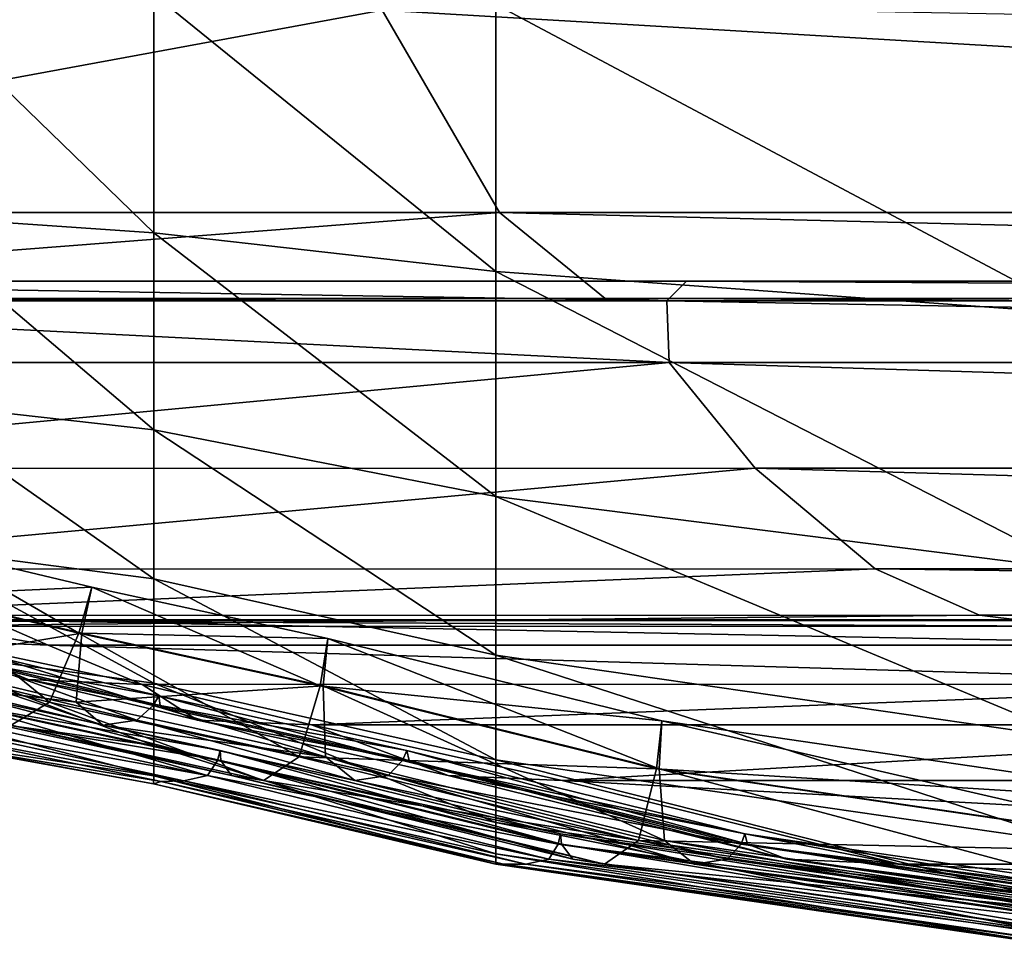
# Model space of a CAD drawing. Header units: millimetres. Extents: x 2387 to 13955, y -4964 to 364.
# Tile 546 of 656: x 7004 to 7012, y -3436 to -3428. Entities that reach past the tile are written whole.
import ezdxf

# ---------------------------------------------------------------- set-up
doc = ezdxf.new("R2010")
doc.units = ezdxf.units.MM
doc.header["$MEASUREMENT"] = 0
doc.layers.add('Predefinito', color=7, linetype='Continuous', true_color=0x000000)

msp = doc.modelspace()

# ---------------------------------------------------------------- linework, layer by layer
at = {"layer": 'Predefinito'}
for points in [[(7004.9388, -3429.6967, 13.9965), (7002.7643, -3429.5469, 14.0668), (7002.7643, -3427.5836, 13.1794)], [(7002.7643, -3427.5836, 13.1794), (7004.9388, -3427.6399, 13.0987), (7004.9388, -3429.6967, 13.9965)], [(7007.8879, -3430.0277, 13.973), (7004.9388, -3429.6967, 13.9965), (7004.9388, -3427.6399, 13.0987)], [(7004.9388, -3427.6399, 13.0987), (7007.8879, -3427.7288, 13.0718), (7007.8879, -3430.0277, 13.973)], [(7006.9079, -3427.7756, 485.8488), (6996.428, -3427.7764, 440.6518), (6997.4377, -3429.5208, 440.6519)], [(6997.4377, -3429.5208, 440.6519), (7007.9178, -3429.5197, 485.8488), (7006.9079, -3427.7756, 485.8488)], [(7036.7383, -3429.5193, 608.0784), (7035.7287, -3427.7752, 608.0784), (7006.9079, -3427.7756, 485.8488)], [(7006.9079, -3427.7756, 485.8488), (7007.9178, -3429.5197, 485.8488), (7036.7383, -3429.5193, 608.0784)], [(7012.8924, -3430.3897, 13.973), (7007.8879, -3430.0277, 13.973), (7007.8879, -3427.7288, 13.0718)], [(7007.8879, -3427.7288, 13.0718), (7012.8924, -3427.8193, 13.0718), (7012.8924, -3430.3897, 13.973)], [(7007.9178, -3429.5197, 485.8488), (6997.4377, -3429.5208, 440.6519), (6998.3489, -3430.2621, 440.6359)], [(6998.3489, -3430.2621, 440.6359), (7008.8288, -3430.2609, 485.831), (7007.9178, -3429.5197, 485.8488)], [(7002.7643, -3429.5469, 14.0668), (7004.9388, -3429.6967, 13.9965), (7004.9388, -3431.3931, 15.2543)], [(7004.9388, -3431.3931, 15.2543), (7002.7643, -3431.1499, 15.3132), (7002.7643, -3429.5469, 14.0668)], [(7037.6493, -3430.2606, 608.0601), (7036.7383, -3429.5193, 608.0784), (7007.9178, -3429.5197, 485.8488)], [(7007.9178, -3429.5197, 485.8488), (7008.8288, -3430.2609, 485.831), (7037.6493, -3430.2606, 608.0601)], [(7004.9388, -3429.6967, 13.9965), (7007.8879, -3430.0277, 13.973), (7007.8879, -3431.9661, 15.2347)], [(7007.8879, -3431.9661, 15.2347), (7004.9388, -3431.3931, 15.2543), (7004.9388, -3429.6967, 13.9965)], [(7007.8879, -3430.0277, 13.973), (7012.8924, -3430.3897, 13.973), (7012.8924, -3432.5995, 15.2347)], [(7012.8924, -3432.5995, 15.2347), (7007.8879, -3431.9661, 15.2347), (7007.8879, -3430.0277, 13.973)], [(7009.3589, -3430.2816, 485.7778), (6998.8796, -3430.2824, 440.588), (6999.0498, -3430.1123, 440.556)], [(6999.0498, -3430.1123, 440.556), (6998.8796, -3430.2824, 440.588), (7009.3589, -3430.2816, 485.7778)], [(6999.0498, -3430.1123, 440.556), (7009.5288, -3430.1118, 485.7422), (7009.3589, -3430.2816, 485.7778)], [(7009.3589, -3430.2816, 485.7778), (7009.5288, -3430.1118, 485.7422), (6999.0498, -3430.1123, 440.556)], [(7038.3491, -3430.1116, 607.9684), (7038.1794, -3430.2814, 608.0051), (7009.3589, -3430.2816, 485.7778)], [(7009.3589, -3430.2816, 485.7778), (7009.5288, -3430.1118, 485.7422), (7038.3491, -3430.1116, 607.9684)], [(7009.5288, -3430.1118, 485.7422), (7009.3589, -3430.2816, 485.7778), (7038.1794, -3430.2813, 608.0051)], [(7038.1794, -3430.2813, 608.0051), (7038.3491, -3430.1116, 607.9684), (7009.5288, -3430.1118, 485.7422)], [(7008.8288, -3430.2609, 485.831), (6998.3489, -3430.2621, 440.6359), (6998.8796, -3430.2824, 440.588)], [(6998.8796, -3430.2824, 440.588), (7009.3589, -3430.2816, 485.7778), (7008.8288, -3430.2609, 485.831)], [(7038.1794, -3430.2814, 608.0051), (7037.6493, -3430.2606, 608.0601), (7008.8288, -3430.2609, 485.831)], [(7008.8288, -3430.2609, 485.831), (7009.3589, -3430.2816, 485.7778), (7038.1794, -3430.2814, 608.0051)], [(7009.3796, -3430.8118, 485.8311), (7009.3589, -3430.2816, 485.7778), (6998.8796, -3430.2824, 440.588)], [(6998.8796, -3430.2824, 440.588), (6998.8997, -3430.8131, 440.6361), (7009.3796, -3430.8118, 485.8311)], [(7038.2001, -3430.8113, 608.0601), (7038.1794, -3430.2813, 608.0051), (7009.3589, -3430.2816, 485.7778)], [(7009.3589, -3430.2816, 485.7778), (7009.3796, -3430.8118, 485.8311), (7038.2001, -3430.8113, 608.0601)], [(7009.3796, -3430.8118, 485.8311), (6998.8997, -3430.8131, 440.6361), (6999.6408, -3431.7245, 440.6527)], [(6999.6408, -3431.7245, 440.6527), (7010.1208, -3431.7228, 485.849), (7009.3796, -3430.8118, 485.8311)], [(7038.9414, -3431.7223, 608.0784), (7038.2001, -3430.8113, 608.0601), (7009.3796, -3430.8118, 485.8311)], [(7009.3796, -3430.8118, 485.8311), (7010.1208, -3431.7228, 485.849), (7038.9414, -3431.7223, 608.0784)], [(7004.9388, -3432.6774, 16.8717), (7002.7643, -3432.3963, 16.9161), (7002.7643, -3431.1499, 15.3132)], [(7002.7643, -3431.1499, 15.3132), (7004.9388, -3431.3931, 15.2543), (7004.9388, -3432.6774, 16.8717)], [(7007.8879, -3433.3332, 16.8569), (7004.9388, -3432.6774, 16.8717), (7004.9388, -3431.3931, 15.2543)], [(7004.9388, -3431.3931, 15.2543), (7007.8879, -3431.9661, 15.2347), (7007.8879, -3433.3332, 16.8569)], [(7010.1208, -3431.7228, 485.849), (6999.6408, -3431.7245, 440.6527), (7000.6753, -3432.5925, 440.6534)], [(7000.6753, -3432.5925, 440.6534), (7011.1546, -3432.5906, 485.8492), (7010.1208, -3431.7228, 485.849)], [(7039.975, -3432.5899, 608.0784), (7038.9414, -3431.7223, 608.0784), (7010.1208, -3431.7228, 485.849)], [(7010.1208, -3431.7228, 485.849), (7011.1546, -3432.5906, 485.8492), (7039.975, -3432.5899, 608.0784)], [(7012.8924, -3434.0571, 16.8569), (7007.8879, -3433.3332, 16.8569), (7007.8879, -3431.9661, 15.2347)], [(7007.8879, -3431.9661, 15.2347), (7012.8924, -3432.5995, 15.2347), (7012.8924, -3434.0571, 16.8569)], [(7002.7643, -3432.3963, 16.9161), (7004.9388, -3432.6774, 16.8717), (7004.9388, -3433.5751, 18.8496)], [(7004.9388, -3433.5751, 18.8496), (7002.7643, -3433.2837, 18.8794), (7002.7643, -3432.3963, 16.9161)], [(7003.0492, -3432.4257, 426.6313), (7002.9011, -3432.8134, 426.5422), (7004.294, -3433.145, 426.5518)], [(7002.9258, -3432.8134, 426.7525), (7003.0492, -3432.4257, 426.6313), (7004.407, -3432.7488, 426.6452)], [(7004.294, -3433.145, 426.5518), (7004.407, -3432.7488, 426.6452), (7003.0492, -3432.4257, 426.6313)], [(7011.1546, -3432.5906, 485.8492), (7000.6753, -3432.5925, 440.6534), (7001.5752, -3432.9927, 440.6538)], [(7001.5752, -3432.9927, 440.6538), (7012.0531, -3432.9905, 485.8493), (7011.1546, -3432.5906, 485.8492)], [(7040.873, -3432.9899, 608.0784), (7039.975, -3432.5899, 608.0784), (7011.1546, -3432.5906, 485.8492)], [(7011.1546, -3432.5906, 485.8492), (7012.0531, -3432.9905, 485.8493), (7040.873, -3432.9899, 608.0784)], [(7004.9388, -3432.6774, 16.8717), (7007.8879, -3433.3332, 16.8569), (7007.8879, -3434.2344, 18.8396)], [(7007.8879, -3434.2344, 18.8396), (7004.9388, -3433.5751, 18.8496), (7004.9388, -3432.6774, 16.8717)], [(7004.407, -3432.7488, 426.6452), (7004.3186, -3433.1449, 426.7622), (7002.9258, -3432.8134, 426.7525)], [(7004.407, -3432.7488, 426.6452), (7004.294, -3433.145, 426.5518), (7006.3737, -3433.5988, 426.5638)], [(7004.3186, -3433.1449, 426.7622), (7004.407, -3432.7488, 426.6452), (7006.4401, -3433.1909, 426.6626)], [(7006.3737, -3433.5988, 426.5638), (7006.4401, -3433.1909, 426.6626), (7004.407, -3432.7488, 426.6452)], [(7002.9011, -3432.8134, 426.5422), (7002.5953, -3433.3953, 425.6942), (7004.0411, -3433.7395, 425.6975)], [(7002.8241, -3433.3945, 427.6486), (7002.9258, -3432.8134, 426.7525), (7004.3186, -3433.1449, 426.7622)], [(7004.0411, -3433.7395, 425.6975), (7004.294, -3433.145, 426.5518), (7002.9011, -3432.8134, 426.5422)], [(7012.0531, -3432.9905, 485.8493), (7001.5752, -3432.9927, 440.6538), (7002.3425, -3433.0872, 440.6519)], [(7002.3425, -3433.0872, 440.6519), (7012.8194, -3433.0852, 485.847), (7012.0531, -3432.9905, 485.8493)], [(7012.8194, -3433.0852, 485.847), (7002.3425, -3433.0872, 440.6519), (7002.9788, -3433.0383, 440.6455)], [(7004.0304, -3433.2483, 440.6454), (7003.5271, -3433.0305, 440.6412), (7002.5444, -3432.9891, 435.5863)], [(7002.5444, -3432.9891, 435.5863), (7003.0502, -3433.2074, 435.5894), (7004.0304, -3433.2483, 440.6454)], [(7013.4567, -3433.0366, 485.8399), (7002.9788, -3433.0383, 440.6455), (7003.5271, -3433.0305, 440.6412)], [(7002.9788, -3433.0383, 440.6455), (7013.4567, -3433.0366, 485.8399), (7012.8194, -3433.0852, 485.847)], [(7003.5271, -3433.0305, 440.6412), (7014.0069, -3433.0293, 485.8352), (7013.4567, -3433.0366, 485.8399)], [(7014.5121, -3433.2476, 485.8399), (7014.0069, -3433.0293, 485.8352), (7003.5271, -3433.0305, 440.6412)], [(7003.5271, -3433.0305, 440.6412), (7004.0304, -3433.2483, 440.6454), (7014.5121, -3433.2476, 485.8399)], [(7041.6391, -3433.0844, 608.076), (7040.873, -3432.9899, 608.0784), (7012.0531, -3432.9905, 485.8493)], [(7012.0531, -3432.9905, 485.8493), (7012.8194, -3433.0852, 485.847), (7041.6391, -3433.0844, 608.076)], [(7004.3186, -3433.1449, 426.7622), (7004.2695, -3433.739, 427.6521), (7002.8241, -3433.3945, 427.6486)], [(7004.294, -3433.145, 426.5518), (7004.0411, -3433.7395, 425.6975), (7006.1911, -3434.2106, 425.7013)], [(7004.2695, -3433.739, 427.6521), (7004.3186, -3433.1449, 426.7622), (7006.3982, -3433.5988, 426.7743)], [(7006.1911, -3434.2106, 425.7013), (7006.3737, -3433.5988, 426.5638), (7004.294, -3433.145, 426.5518)], [(7006.4401, -3433.1909, 426.6626), (7006.3982, -3433.5988, 426.7743), (7004.3186, -3433.1449, 426.7622)], [(7004.8379, -3433.5854, 440.6519), (7004.0304, -3433.2483, 440.6454), (7003.0502, -3433.2074, 435.5894)], [(7003.0502, -3433.2074, 435.5894), (7003.8584, -3433.5447, 435.595), (7004.8379, -3433.5854, 440.6519)], [(7003.5461, -3433.4219, 433.7802), (7003.8584, -3433.5447, 435.595), (7003.0502, -3433.2074, 435.5894)], [(7009.3174, -3433.9005, 426.6725), (7006.4401, -3433.1909, 426.6626), (7006.3737, -3433.5988, 426.5638)], [(7009.294, -3434.3122, 426.782), (7006.3982, -3433.5988, 426.7743), (7006.4401, -3433.1909, 426.6626)], [(7006.4401, -3433.1909, 426.6626), (7009.3174, -3433.9005, 426.6725), (7009.294, -3434.3122, 426.782)], [(7004.9388, -3434.1122, 21.1888), (7002.7641, -3433.8096, 21.2067), (7002.7643, -3433.2837, 18.8794)], [(7002.7643, -3433.2837, 18.8794), (7004.9388, -3433.5751, 18.8496), (7004.9388, -3434.1122, 21.1888)], [(7015.3204, -3433.5851, 485.847), (7014.5121, -3433.2476, 485.8399), (7004.0304, -3433.2483, 440.6454)], [(7004.0304, -3433.2483, 440.6454), (7004.8379, -3433.5854, 440.6519), (7015.3204, -3433.5851, 485.847)], [(7003.7095, -3433.9381, 423.2976), (7004.0411, -3433.7395, 425.6975), (7002.5953, -3433.3953, 425.6942)], [(7003.0377, -3433.5873, 430.0623), (7002.8241, -3433.3945, 427.6486), (7004.2695, -3433.739, 427.6521)], [(7003.5421, -3433.34, 433.5911), (7003.4881, -3433.422, 433.4108), (7004.9353, -3433.7683, 433.4148)], [(7003.5461, -3433.4219, 433.7802), (7003.5421, -3433.34, 433.5911), (7004.9819, -3433.6846, 433.5964)], [(7004.9353, -3433.7683, 433.4148), (7004.9819, -3433.6846, 433.5964), (7003.5421, -3433.34, 433.5911)], [(7007.8879, -3433.3332, 16.8569), (7012.8924, -3434.0571, 16.8569), (7012.8924, -3434.9583, 18.8396)], [(7012.8924, -3434.9583, 18.8396), (7007.8879, -3434.2344, 18.8396), (7007.8879, -3433.3332, 16.8569)], [(7003.4881, -3433.422, 433.4108), (7003.3359, -3433.5453, 432.4857), (7004.7945, -3433.8942, 432.488)], [(7004.7945, -3433.8942, 432.488), (7004.9353, -3433.7683, 433.4148), (7003.4881, -3433.422, 433.4108)], [(7003.8584, -3433.5447, 435.595), (7003.5461, -3433.4219, 433.7802), (7004.9932, -3433.7683, 433.7845)], [(7004.9819, -3433.6846, 433.5964), (7004.9932, -3433.7683, 433.7845), (7003.5461, -3433.4219, 433.7802)], [(7003.3359, -3433.5453, 432.4857), (7003.0377, -3433.5873, 430.0623), (7004.5003, -3433.9366, 430.0639)], [(7004.5003, -3433.9366, 430.0639), (7004.7945, -3433.8942, 432.488), (7003.3359, -3433.5453, 432.4857)], [(7004.8379, -3433.5854, 440.6519), (7003.8584, -3433.5447, 435.595), (7005.3164, -3433.8939, 435.5977)], [(7004.9932, -3433.7683, 433.7845), (7005.3164, -3433.8939, 435.5977), (7003.8584, -3433.5447, 435.595)], [(7004.2695, -3433.739, 427.6521), (7004.5003, -3433.9366, 430.0639), (7003.0377, -3433.5873, 430.0623)], [(7006.3982, -3433.5988, 426.7743), (7006.4183, -3434.2105, 427.6561), (7004.2695, -3433.739, 427.6521)], [(7015.3204, -3433.5851, 485.847), (7004.8379, -3433.5854, 440.6519), (7006.2986, -3433.9356, 440.6542)], [(7005.3164, -3433.8939, 435.5977), (7006.2986, -3433.9356, 440.6542), (7004.8379, -3433.5854, 440.6519)], [(7007.8879, -3434.7752, 21.1828), (7004.9388, -3434.1122, 21.1888), (7004.9388, -3433.5751, 18.8496)], [(7004.9388, -3433.5751, 18.8496), (7007.8879, -3434.2344, 18.8396), (7007.8879, -3434.7752, 21.1828)], [(7009.2699, -3434.3122, 426.5715), (7006.3737, -3433.5988, 426.5638), (7006.1911, -3434.2106, 425.7013)], [(7006.2986, -3433.9356, 440.6542), (7016.7802, -3433.9355, 485.8494), (7015.3204, -3433.5851, 485.847)], [(7006.3737, -3433.5988, 426.5638), (7009.2699, -3434.3122, 426.5715), (7009.3174, -3433.9005, 426.6725)], [(7006.3982, -3433.5988, 426.7743), (7009.294, -3434.3122, 426.782), (7009.341, -3434.9298, 427.6608)], [(7009.341, -3434.9298, 427.6608), (7006.4183, -3434.2105, 427.6561), (7006.3982, -3433.5988, 426.7743)], [(7003.3627, -3433.6874, 419.75), (7003.3307, -3433.7713, 419.5667), (7005.4887, -3434.2424, 419.5687)], [(7003.3595, -3433.7712, 419.9366), (7003.3627, -3433.6874, 419.75), (7005.5108, -3434.156, 419.7528)], [(7005.4887, -3434.2424, 419.5687), (7005.5108, -3434.156, 419.7528), (7003.3627, -3433.6874, 419.75)], [(7004.0411, -3433.7395, 425.6975), (7003.7095, -3433.9381, 423.2976), (7005.8846, -3434.4147, 423.2984)], [(7005.8846, -3434.4147, 423.2984), (7006.1911, -3434.2106, 425.7013), (7004.0411, -3433.7395, 425.6975)], [(7004.5003, -3433.9366, 430.0639), (7004.2695, -3433.739, 427.6521), (7006.4183, -3434.2105, 427.6561)], [(7004.9819, -3433.6846, 433.5964), (7004.9353, -3433.7683, 433.4148), (7007.0835, -3434.2416, 433.4196)], [(7004.9932, -3433.7683, 433.7845), (7004.9819, -3433.6846, 433.5964), (7007.1202, -3434.1554, 433.6028)], [(7007.0835, -3434.2416, 433.4196), (7007.1202, -3434.1554, 433.6028), (7004.9819, -3433.6846, 433.5964)], [(7004.9384, -3434.3731, 70.8374), (7002.7629, -3434.0424, 70.8464), (7002.7641, -3433.8096, 21.2067)], [(7002.7641, -3433.8096, 21.2067), (7004.9388, -3434.1122, 21.1888), (7004.9384, -3434.3731, 70.8374)], [(7003.3307, -3433.7713, 419.5667), (7003.2279, -3433.8979, 417.7296), (7005.401, -3434.372, 417.7304)], [(7005.401, -3434.372, 417.7304), (7005.4887, -3434.2424, 419.5687), (7003.3307, -3433.7713, 419.5667)], [(7005.5108, -3434.156, 419.7528), (7005.5173, -3434.2423, 419.9386), (7003.3595, -3433.7712, 419.9366)], [(7003.4366, -3433.8967, 420.871), (7003.3595, -3433.7712, 419.9366), (7005.5173, -3434.2423, 419.9386)], [(7004.9353, -3433.7683, 433.4148), (7004.7945, -3433.8942, 432.488), (7006.958, -3434.3711, 432.4904)], [(7006.958, -3434.3711, 432.4904), (7007.0835, -3434.2416, 433.4196), (7004.9353, -3433.7683, 433.4148)], [(7007.1202, -3434.1554, 433.6028), (7007.1412, -3434.2416, 433.7896), (7004.9932, -3433.7683, 433.7845)], [(7005.3164, -3433.8939, 435.5977), (7004.9932, -3433.7683, 433.7845), (7007.1412, -3434.2416, 433.7896)], [(7005.401, -3434.372, 417.7304), (7003.2279, -3433.8979, 417.7296), (7003.0185, -3433.9421, 412.5816)], [(7003.7095, -3433.9381, 423.2976), (7003.4366, -3433.8967, 420.871), (7005.6085, -3434.3717, 420.872)], [(7005.5173, -3434.2423, 419.9386), (7005.6085, -3434.3717, 420.872), (7003.4366, -3433.8967, 420.871)], [(7004.7945, -3433.8942, 432.488), (7004.5003, -3433.9366, 430.0639), (7006.6705, -3434.4143, 430.0653)], [(7006.6705, -3434.4143, 430.0653), (7006.958, -3434.3711, 432.4904), (7004.7945, -3433.8942, 432.488)], [(7006.2986, -3433.9356, 440.6542), (7005.3164, -3433.8939, 435.5977), (7007.4771, -3434.371, 435.6008)], [(7007.1412, -3434.2416, 433.7896), (7007.4771, -3434.371, 435.6008), (7005.3164, -3433.8939, 435.5977)], [(7014.266, -3434.6243, 426.6816), (7009.3174, -3433.9005, 426.6725), (7009.2699, -3434.3122, 426.5715)], [(7014.25, -3435.0361, 426.7903), (7009.294, -3434.3122, 426.782), (7009.3174, -3433.9005, 426.6725)], [(7009.3174, -3433.9005, 426.6725), (7014.266, -3434.6243, 426.6816), (7014.25, -3435.0361, 426.7903)], [(7005.0022, -3434.4228, 359.7203), (7002.8225, -3433.9707, 359.7212), (7002.7598, -3434.0501, 214.747)], [(7005.1978, -3434.4157, 412.5818), (7003.0185, -3433.9421, 412.5816), (7002.8225, -3433.9707, 359.7212)], [(7002.8225, -3433.9707, 359.7212), (7005.0022, -3434.4228, 359.7203), (7005.1978, -3434.4157, 412.5818)], [(7003.0185, -3433.9421, 412.5816), (7005.1978, -3434.4157, 412.5818), (7005.401, -3434.372, 417.7304)], [(7005.6085, -3434.3717, 420.872), (7005.8846, -3434.4147, 423.2984), (7003.7095, -3433.9381, 423.2976)], [(7006.4183, -3434.2105, 427.6561), (7006.6705, -3434.4143, 430.0653), (7004.5003, -3433.9366, 430.0639)], [(7016.7802, -3433.9355, 485.8494), (7006.2986, -3433.9356, 440.6542), (7008.4587, -3434.4141, 440.6573)], [(7007.4771, -3434.371, 435.6008), (7008.4587, -3434.4141, 440.6573), (7006.2986, -3433.9356, 440.6542)], [(7008.4587, -3434.4141, 440.6573), (7018.8943, -3434.4141, 485.8522), (7016.7802, -3433.9355, 485.8494)], [(7004.9377, -3434.4427, 214.7434), (7002.7598, -3434.0501, 214.747), (7002.7629, -3434.0424, 70.8464)], [(7002.7598, -3434.0501, 214.747), (7004.9377, -3434.4427, 214.7434), (7005.0022, -3434.4228, 359.7203)], [(7002.7629, -3434.0424, 70.8464), (7004.9384, -3434.3731, 70.8374), (7004.9377, -3434.4427, 214.7434)], [(7007.8879, -3435.0455, 70.8343), (7004.9384, -3434.3731, 70.8374), (7004.9388, -3434.1122, 21.1888)], [(7004.9388, -3434.1122, 21.1888), (7007.8879, -3434.7752, 21.1828), (7007.8879, -3435.0455, 70.8343)], [(7008.443, -3434.8744, 419.755), (7005.5108, -3434.156, 419.7528), (7005.4887, -3434.2424, 419.5687)], [(7008.4533, -3434.9615, 419.9406), (7005.5173, -3434.2423, 419.9386), (7005.5108, -3434.156, 419.7528)], [(7005.5108, -3434.156, 419.7528), (7008.443, -3434.8744, 419.755), (7008.4533, -3434.9615, 419.9406)], [(7010.0314, -3434.8745, 433.6101), (7007.1202, -3434.1554, 433.6028), (7007.0835, -3434.2416, 433.4196)], [(7010.0559, -3434.9615, 433.7963), (7007.1412, -3434.2416, 433.7896), (7007.1202, -3434.1554, 433.6028)], [(7007.1202, -3434.1554, 433.6028), (7010.0314, -3434.8745, 433.6101), (7010.0559, -3434.9615, 433.7963)], [(7008.4251, -3434.9615, 419.5706), (7005.4887, -3434.2424, 419.5687), (7005.401, -3434.372, 417.7304)], [(7005.4887, -3434.2424, 419.5687), (7008.4251, -3434.9615, 419.5706), (7008.443, -3434.8744, 419.755)], [(7005.5173, -3434.2423, 419.9386), (7008.4533, -3434.9615, 419.9406), (7008.549, -3435.0921, 420.8738)], [(7008.549, -3435.0921, 420.8738), (7005.6085, -3434.3717, 420.872), (7005.5173, -3434.2423, 419.9386)], [(7009.1169, -3434.9298, 425.7055), (7006.1911, -3434.2106, 425.7013), (7005.8846, -3434.4147, 423.2984)], [(7006.1911, -3434.2106, 425.7013), (7009.1169, -3434.9298, 425.7055), (7009.2699, -3434.3122, 426.5715)], [(7009.5992, -3435.1357, 430.0697), (7006.6705, -3434.4143, 430.0653), (7006.4183, -3434.2105, 427.6561)], [(7006.4183, -3434.2105, 427.6561), (7009.341, -3434.9298, 427.6608), (7009.5992, -3435.1357, 430.0697)], [(7009.9991, -3434.9615, 433.4263), (7007.0835, -3434.2416, 433.4196), (7006.958, -3434.3711, 432.4904)], [(7007.0835, -3434.2416, 433.4196), (7009.9991, -3434.9615, 433.4263), (7010.0314, -3434.8745, 433.6101)], [(7007.1412, -3434.2416, 433.7896), (7010.0559, -3434.9615, 433.7963), (7010.3933, -3435.0921, 435.6074)], [(7010.3933, -3435.0921, 435.6074), (7007.4771, -3434.371, 435.6008), (7007.1412, -3434.2416, 433.7896)], [(7012.8924, -3435.4991, 21.1828), (7007.8879, -3434.7752, 21.1828), (7007.8879, -3434.2344, 18.8396)], [(7007.8879, -3434.2344, 18.8396), (7012.8924, -3434.9583, 18.8396), (7012.8924, -3435.4991, 21.1828)], [(7014.2265, -3435.0361, 426.5798), (7009.2699, -3434.3122, 426.5715), (7009.1169, -3434.9298, 425.7055)], [(7009.2699, -3434.3122, 426.5715), (7014.2265, -3435.0361, 426.5798), (7014.266, -3434.6243, 426.6816)], [(7009.294, -3434.3122, 426.782), (7014.25, -3435.0361, 426.7903), (7014.3059, -3435.6537, 427.6685)], [(7014.3059, -3435.6537, 427.6685), (7009.341, -3434.9298, 427.6608), (7009.294, -3434.3122, 426.782)], [(7007.8879, -3435.1357, 214.7422), (7004.9377, -3434.4427, 214.7434), (7004.9384, -3434.3731, 70.8374)], [(7004.9384, -3434.3731, 70.8374), (7007.8879, -3435.0455, 70.8343), (7007.8879, -3435.1357, 214.7422)], [(7008.1455, -3435.1357, 412.5825), (7005.1978, -3434.4157, 412.5818), (7005.0022, -3434.4228, 359.7203)], [(7008.3443, -3435.0921, 417.7317), (7005.401, -3434.372, 417.7304), (7005.1978, -3434.4157, 412.5818)], [(7005.1978, -3434.4157, 412.5818), (7008.1455, -3435.1357, 412.5825), (7008.3443, -3435.0921, 417.7317)], [(7005.401, -3434.372, 417.7304), (7008.3443, -3435.0921, 417.7317), (7008.4251, -3434.9615, 419.5706)], [(7008.8234, -3435.1357, 423.3008), (7005.8846, -3434.4147, 423.2984), (7005.6085, -3434.3717, 420.872)], [(7005.6085, -3434.3717, 420.872), (7008.549, -3435.0921, 420.8738), (7008.8234, -3435.1357, 423.3008)], [(7005.8846, -3434.4147, 423.2984), (7008.8234, -3435.1357, 423.3008), (7009.1169, -3434.9298, 425.7055)], [(7009.881, -3435.0921, 432.4958), (7006.958, -3434.3711, 432.4904), (7006.6705, -3434.4143, 430.0653)], [(7006.6705, -3434.4143, 430.0653), (7009.5992, -3435.1357, 430.0697), (7009.881, -3435.0921, 432.4958)], [(7006.958, -3434.3711, 432.4904), (7009.881, -3435.0921, 432.4958), (7009.9991, -3434.9615, 433.4263)], [(7011.3644, -3435.1357, 440.6662), (7008.4587, -3434.4141, 440.6573), (7007.4771, -3434.371, 435.6008)], [(7007.4771, -3434.371, 435.6008), (7010.3933, -3435.0921, 435.6074), (7011.3644, -3435.1357, 440.6662)], [(7008.4587, -3434.4141, 440.6573), (7011.3644, -3435.1357, 440.6662), (7021.666, -3435.1357, 485.8605)], [(7021.666, -3435.1357, 485.8605), (7018.8943, -3434.4141, 485.8522), (7008.4587, -3434.4141, 440.6573)], [(7007.9523, -3435.1357, 359.7202), (7005.0022, -3434.4228, 359.7203), (7004.9377, -3434.4427, 214.7434)], [(7004.9377, -3434.4427, 214.7434), (7007.8879, -3435.1357, 214.7422), (7007.9523, -3435.1357, 359.7202)], [(7005.0022, -3434.4228, 359.7203), (7007.9523, -3435.1357, 359.7202), (7008.1455, -3435.1357, 412.5825)], [(7007.8879, -3434.7752, 21.1828), (7012.8924, -3435.4991, 21.1828), (7012.8924, -3435.7695, 70.8344)], [(7012.8924, -3435.7695, 70.8344), (7007.8879, -3435.0455, 70.8343), (7007.8879, -3434.7752, 21.1828)], [(7013.4294, -3435.5983, 419.7581), (7008.443, -3434.8744, 419.755), (7008.4251, -3434.9615, 419.5706)], [(7013.4409, -3435.6854, 419.9435), (7008.4533, -3434.9615, 419.9406), (7008.443, -3434.8744, 419.755)], [(7008.443, -3434.8744, 419.755), (7013.4294, -3435.5983, 419.7581), (7013.4409, -3435.6854, 419.9435)], [(7014.0874, -3435.6537, 425.7122), (7009.1169, -3434.9298, 425.7055), (7008.8234, -3435.1357, 423.3008)], [(7009.1169, -3434.9298, 425.7055), (7014.0874, -3435.6537, 425.7122), (7014.2265, -3435.0361, 426.5798)], [(7014.561, -3435.8596, 430.0785), (7009.5992, -3435.1357, 430.0697), (7009.341, -3434.9298, 427.6608)], [(7009.341, -3434.9298, 427.6608), (7014.3059, -3435.6537, 427.6685), (7014.561, -3435.8596, 430.0785)], [(7014.9781, -3435.5983, 433.6216), (7010.0314, -3434.8745, 433.6101), (7009.9991, -3434.9615, 433.4263)], [(7015.0035, -3435.6854, 433.8075), (7010.0559, -3434.9615, 433.7963), (7010.0314, -3434.8745, 433.6101)], [(7010.0314, -3434.8745, 433.6101), (7014.9781, -3435.5983, 433.6216), (7015.0035, -3435.6854, 433.8075)], [(7013.4134, -3435.6854, 419.5735), (7008.4251, -3434.9615, 419.5706), (7008.3443, -3435.0921, 417.7317)], [(7008.4251, -3434.9615, 419.5706), (7013.4134, -3435.6854, 419.5735), (7013.4294, -3435.5983, 419.7581)], [(7008.4533, -3434.9615, 419.9406), (7013.4409, -3435.6854, 419.9435), (7013.5362, -3435.816, 420.877)], [(7013.5362, -3435.816, 420.877), (7008.549, -3435.0921, 420.8738), (7008.4533, -3434.9615, 419.9406)], [(7014.948, -3435.6854, 433.4375), (7009.9991, -3434.9615, 433.4263), (7009.881, -3435.0921, 432.4958)], [(7009.9991, -3434.9615, 433.4263), (7014.948, -3435.6854, 433.4375), (7014.9781, -3435.5983, 433.6216)], [(7010.0559, -3434.9615, 433.7963), (7015.0035, -3435.6854, 433.8075), (7015.3345, -3435.816, 435.62)], [(7015.3345, -3435.816, 435.62), (7010.3933, -3435.0921, 435.6074), (7010.0559, -3434.9615, 433.7963)], [(7012.8924, -3435.8596, 214.7422), (7007.8879, -3435.1357, 214.7422), (7007.8879, -3435.0455, 70.8343)], [(7007.8879, -3435.0455, 70.8343), (7012.8924, -3435.7695, 70.8344), (7012.8924, -3435.8596, 214.7422)], [(7013.3367, -3435.8161, 417.7341), (7008.3443, -3435.0921, 417.7317), (7008.1455, -3435.1357, 412.5825)], [(7008.3443, -3435.0921, 417.7317), (7013.3367, -3435.8161, 417.7341), (7013.4134, -3435.6854, 419.5735)], [(7013.8045, -3435.8596, 423.3055), (7008.8234, -3435.1357, 423.3008), (7008.549, -3435.0921, 420.8738)], [(7008.549, -3435.0921, 420.8738), (7013.5362, -3435.816, 420.877), (7013.8045, -3435.8596, 423.3055)], [(7014.835, -3435.8161, 432.5063), (7009.881, -3435.0921, 432.4958), (7009.5992, -3435.1357, 430.0697)], [(7009.881, -3435.0921, 432.4958), (7014.835, -3435.8161, 432.5063), (7014.948, -3435.6854, 433.4375)], [(7016.2819, -3435.8596, 440.6837), (7011.3644, -3435.1357, 440.6662), (7010.3933, -3435.0921, 435.6074)], [(7010.3933, -3435.0921, 435.6074), (7015.3345, -3435.816, 435.62), (7016.2819, -3435.8596, 440.6837)], [(7007.8879, -3435.1357, 214.7422), (7012.8924, -3435.8596, 214.7422), (7012.9552, -3435.8596, 359.7206)], [(7012.9552, -3435.8596, 359.7206), (7007.9523, -3435.1357, 359.7202), (7007.8879, -3435.1357, 214.7422)], [(7013.1436, -3435.8596, 412.5839), (7008.1455, -3435.1357, 412.5825), (7007.9523, -3435.1357, 359.7202)], [(7007.9523, -3435.1357, 359.7202), (7012.9552, -3435.8596, 359.7206), (7013.1436, -3435.8596, 412.5839)], [(7008.1455, -3435.1357, 412.5825), (7013.1436, -3435.8596, 412.5839), (7013.3367, -3435.8161, 417.7341)], [(7008.8234, -3435.1357, 423.3008), (7013.8045, -3435.8596, 423.3055), (7014.0874, -3435.6537, 425.7122)], [(7009.5992, -3435.1357, 430.0697), (7014.561, -3435.8596, 430.0785), (7014.835, -3435.8161, 432.5063)], [(7011.3644, -3435.1357, 440.6662), (7016.2819, -3435.8596, 440.6837), (7026.3164, -3435.8596, 485.877)], [(7026.3164, -3435.8596, 485.877), (7021.666, -3435.1357, 485.8605), (7011.3644, -3435.1357, 440.6662)]]:
    msp.add_3dface(points, dxfattribs=at)

doc.saveas('drawing.dxf')
